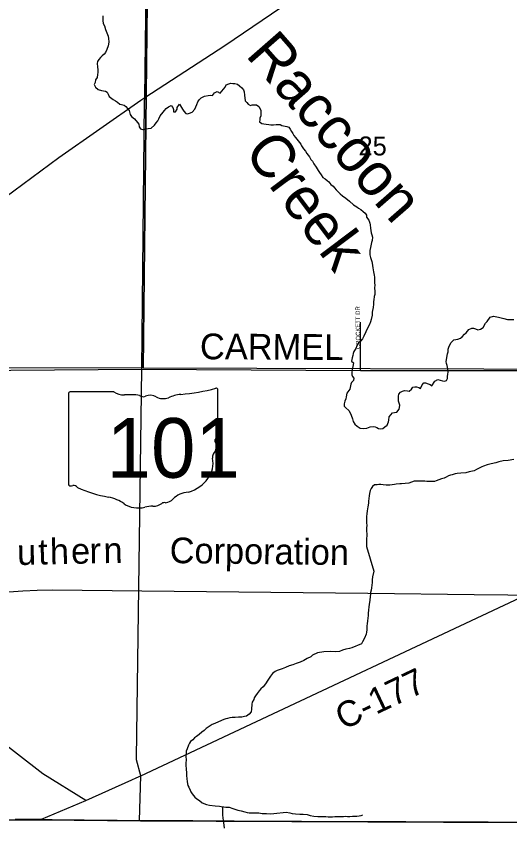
# Model space of a CAD drawing. Extents: x 1588073 to 2013523, y 1090242 to 1357120.
# Drawn here: x 1836325 to 1842074, y 1186262 to 1195862 of the extents above; entities that cross this region are included whole.
import ezdxf

# ---------------------------------------------------------------- set-up
doc = ezdxf.new("R2010")
doc.units = 0
for name, color, linetype in [('GM_X_Adjacent_County', 7, 'Continuous'), ('GM_X_County', 7, 'Continuous'), ('GM_X_County_Road', 7, 'Continuous'), ('GM_X_County_Road_Text', 7, 'Continuous'), ('GM_X_Minor_River', 7, 'Continuous'), ('GM_X_Minor_River_Text', 7, 'Continuous'), ('GM_X_Rail_Line', 7, 'Continuous'), ('GM_X_Rail_Line_Text', 7, 'Continuous'), ('GM_X_Section', 7, 'Continuous'), ('GM_X_Section_Text', 7, 'Continuous'), ('GM_X_State_Location', 7, 'Continuous'), ('GM_X_State_Route', 7, 'Continuous'), ('GM_X_State_Shield', 7, 'Continuous'), ('GM_X_Township', 7, 'Continuous'), ('GM_X_Township_Road', 7, 'Continuous'), ('GM_X_Township_Road_Text', 7, 'Continuous'), ('GM_X_Township_Subdivision', 7, 'Continuous'), ('GM_X_Township_Subdivision_Text', 7, 'Continuous')]:
    doc.layers.add(name, color=color, linetype=linetype)

msp = doc.modelspace()

# ---------------------------------------------------------------- linework, layer by layer
at = {"layer": 'GM_X_Adjacent_County'}
msp.add_lwpolyline([(1808199.1, 1186945.3), (1810941.7, 1186950.1), (1813327.6, 1186913.8), (1815460.3, 1186868.8), (1816004.5, 1186857.3), (1816630.6, 1186847.6), (1817077.3, 1186837.8), (1817700, 1186825.7), (1818179.8, 1186809.7), (1818870.8, 1186791.5), (1819168.2, 1186783.7), (1821834.9, 1186718.2), (1827562, 1186497.2), (1829632.6, 1186472.1), (1832498.6, 1186486.1), (1836614.4, 1186489.9), (1837772, 1186479.8), (1843067.6, 1186456.2), (1845738.5, 1186418.9), (1848392.9, 1186377.7), (1851013.5, 1186348.9), (1853644.9, 1186323.7), (1853689.8, 1186323.9), (1859010.8, 1186261.7)], dxfattribs=at)
at = {"layer": 'GM_X_County'}
msp.add_lwpolyline([(1859010.8, 1186261.7), (1853689.8, 1186323.9), (1853644.9, 1186323.7), (1851013.5, 1186348.9), (1848392.9, 1186377.7), (1845738.5, 1186418.9), (1843067.6, 1186456.2), (1837772, 1186479.8), (1836614.4, 1186489.9), (1832498.6, 1186486.1), (1829632.6, 1186472.1), (1827562, 1186497.2), (1821834.9, 1186718.2), (1819168.2, 1186783.7), (1818870.8, 1186791.5), (1818179.8, 1186809.7), (1817700, 1186825.7), (1817077.3, 1186837.8), (1816630.6, 1186847.6), (1816004.5, 1186857.3), (1815460.3, 1186868.8), (1813327.6, 1186913.8), (1810941.7, 1186950.1), (1808199.1, 1186945.3)], dxfattribs=at)
at = {"layer": 'GM_X_County_Road'}
for points in [[(1837820.2, 1194917.3), (1838756.1, 1195525.3), (1839842.6, 1196266.5), (1841159.7, 1197119.2), (1841235, 1197196.6), (1841341.2, 1197325.8)], [(1827566.6, 1186502.1), (1828247.5, 1187116.7), (1829269.5, 1188099.1), (1830010.1, 1188783.3), (1830616.7, 1189236.9), (1830965.3, 1189474), (1831514.3, 1189880.9), (1831896.4, 1190242.6), (1832278.9, 1190609.3), (1833277.3, 1191375.7), (1833709.7, 1191715.7), (1834312.9, 1192214.1), (1835019.9, 1192813.6), (1835767.4, 1193440.7), (1836820.3, 1194218.5), (1837777, 1194887.1)], [(1837777, 1194887.1), (1837820.2, 1194917.3)], [(1837773.9, 1187004.8), (1843104.9, 1189507.3)], [(1836310.7, 1186499.7), (1836428.8, 1186500.6), (1836500.9, 1186500.4), (1836617.2, 1186498.6)], [(1836617.2, 1186498.6), (1836628.8, 1186498.4), (1836740.3, 1186495.2), (1837114.5, 1186491.7), (1837367.2, 1186488.2), (1837498.5, 1186486.6), (1837760.1, 1186485.5), (1837990.8, 1186484.6), (1838381.4, 1186482.2), (1838863.9, 1186479.5), (1839379.2, 1186477.1), (1839648.4, 1186476.4), (1839976.6, 1186474), (1840153.9, 1186473.9), (1840465.6, 1186472.3), (1840866.1, 1186470.9), (1841335.5, 1186468.7), (1841607.9, 1186467.6), (1841824.5, 1186466.7), (1842586, 1186463.7), (1842776.4, 1186462.8), (1843060.3, 1186461.4)]]:
    msp.add_lwpolyline(points, dxfattribs=at)
at = {"layer": 'GM_X_Minor_River'}
for points in [[(1837333.3, 1195868.5), (1837333.6, 1195816.4), (1837337.8, 1195778.3), (1837350, 1195752.2), (1837362.2, 1195710.2), (1837378.4, 1195670.2), (1837392.7, 1195632.1), (1837396.8, 1195606.1), (1837403, 1195566), (1837399.1, 1195539.9), (1837395.2, 1195519.8), (1837379.4, 1195477.6), (1837363.6, 1195441.4), (1837347.6, 1195421.3), (1837325.7, 1195403.1), (1837305.7, 1195385), (1837285.8, 1195358.8), (1837269.9, 1195336.7), (1837266, 1195312.6), (1837268.2, 1195274.5), (1837272.4, 1195240.4), (1837272.5, 1195208.3), (1837270.6, 1195186.3), (1837264.8, 1195150.1), (1837244.9, 1195121.9), (1837241.1, 1195093.8), (1837231.2, 1195069.7), (1837247.4, 1195035.7), (1837279.5, 1195011.8), (1837317.7, 1194997.9), (1837339.8, 1194994), (1837363.8, 1194992.1), (1837383.9, 1194978.2), (1837396.1, 1194954.2), (1837404.2, 1194930.1), (1837454.5, 1194894.3), (1837480.7, 1194876.4), (1837504.8, 1194862.4), (1837530.9, 1194840.5), (1837551, 1194836.6), (1837579.1, 1194826.7), (1837601.2, 1194810.8), (1837619.4, 1194788.8), (1837637.5, 1194764.8), (1837651.8, 1194718.7), (1837668, 1194696.7), (1837702.2, 1194668.8), (1837736.4, 1194626.9), (1837750.6, 1194606.9), (1837756.8, 1194574.8), (1837772.9, 1194552.8), (1837811, 1194541), (1837835, 1194553.1), (1837861.1, 1194555.2), (1837895.1, 1194557.4), (1837933, 1194595.7), (1837954.9, 1194621.9), (1837972.9, 1194644), (1837984.8, 1194666.2), (1838000.6, 1194702.3), (1838036.5, 1194746.6), (1838050.4, 1194766.8), (1838072.3, 1194788.9), (1838098.3, 1194807.1), (1838128.3, 1194823.3), (1838148.4, 1194801.3), (1838156.6, 1194775.3), (1838156.7, 1194749.2)], [(1838156.7, 1194749.2), (1838178.8, 1194751.3), (1838198.6, 1194781.5), (1838200.5, 1194801.6), (1838224.4, 1194837.8), (1838262.8, 1194779.8), (1838276.9, 1194755.8), (1838299.1, 1194729.8), (1838319.2, 1194725.9), (1838341.2, 1194734.1), (1838375.2, 1194744.2), (1838403.1, 1194782.5), (1838415, 1194808.6), (1838426.8, 1194836.8), (1838440.7, 1194864.9), (1838454.6, 1194891.1), (1838480.6, 1194911.2), (1838516.6, 1194933.5), (1838558.6, 1194941.7), (1838590.7, 1194943.8), (1838610.7, 1194941.9), (1838634.6, 1194970.1), (1838664.6, 1194986.3), (1838698.8, 1194968.4), (1838738.6, 1195014.8), (1838758.5, 1195038.9), (1838770.4, 1195063.1), (1838800.4, 1195075.2), (1838824.4, 1195083.4), (1838848.5, 1195079.5), (1838870.6, 1195079.6), (1838902.7, 1195073.7), (1838924.8, 1195053.8), (1838951, 1195029.8), (1838971.1, 1195005.8), (1838981.3, 1194983.8), (1838983.5, 1194943.7), (1838989.8, 1194877.6), (1839010, 1194857.6), (1839028.1, 1194837.6), (1839054.2, 1194823.7), (1839074.3, 1194829.8), (1839104.3, 1194832), (1839124.4, 1194830.1), (1839150.5, 1194812.1), (1839166.7, 1194786.1), (1839174.8, 1194764.1), (1839175, 1194724), (1839173.1, 1194701.9), (1839163.2, 1194675.8), (1839161.3, 1194655.8), (1839157.4, 1194631.6), (1839187.6, 1194611.7), (1839207.6, 1194609.8), (1839237.7, 1194606), (1839265.8, 1194600.1), (1839291.9, 1194596.2), (1839323.9, 1194598.3), (1839352, 1194600.5), (1839372, 1194602.6), (1839400.1, 1194602.7), (1839420.2, 1194590.8), (1839440.2, 1194586.9), (1839476.4, 1194579), (1839500.5, 1194569.1), (1839514.6, 1194549.1), (1839532.8, 1194519.1), (1839546.9, 1194497.1), (1839559.1, 1194475.1), (1839579.2, 1194451.1), (1839611.5, 1194411.2), (1839639.7, 1194373.2), (1839649.9, 1194353.2), (1839670.1, 1194319.2), (1839696.3, 1194289.2), (1839712.4, 1194265.2), (1839724.6, 1194245.2), (1839742.7, 1194225.3), (1839758.9, 1194195.3), (1839777, 1194173.3), (1839791.2, 1194141.3), (1839819.5, 1194103.3), (1839841.7, 1194065.3), (1839857.9, 1194041.3), (1839876, 1194015.3), (1839896.2, 1193985.3), (1839924.4, 1193967.4), (1839948.5, 1193947.5), (1839968.7, 1193931.5), (1839988.8, 1193903.5), (1840017, 1193881.6), (1840035.2, 1193861.6), (1840051.3, 1193839.6), (1840097.6, 1193793.7), (1840125.8, 1193771.8), (1840164, 1193741.9), (1840208.3, 1193706), (1840254.6, 1193666.1), (1840292.8, 1193642.2), (1840314.9, 1193626.3), (1840339.1, 1193610.3)], [(1840339.1, 1193610.3), (1840369.2, 1193586.4), (1840391.4, 1193568.5), (1840405.5, 1193542.5), (1840407.7, 1193520.4), (1840431.9, 1193486.4), (1840444.1, 1193450.4), (1840448.2, 1193430.4), (1840454.4, 1193392.3), (1840462.7, 1193340.2), (1840468.8, 1193316.1), (1840475, 1193286.1), (1840473.1, 1193250), (1840465.3, 1193225.8), (1840459.4, 1193205.8), (1840451.5, 1193165.6), (1840445.7, 1193133.5), (1840443.8, 1193113.4), (1840443.9, 1193083.3), (1840452.1, 1193051.3), (1840468.4, 1193005.2), (1840472.5, 1192985.2), (1840476.6, 1192959.1), (1840478.8, 1192929.1), (1840489, 1192885), (1840497.2, 1192844.9), (1840499.4, 1192820.8), (1840499.7, 1192754.7), (1840501.9, 1192726.6), (1840500, 1192698.5), (1840502.2, 1192652.4), (1840502.4, 1192618.3), (1840496.5, 1192594.2), (1840490.7, 1192556.1), (1840488.8, 1192536), (1840486.9, 1192507.9), (1840483.1, 1192467.8), (1840477.3, 1192433.6), (1840473.4, 1192413.6), (1840471.5, 1192379.4), (1840461.8, 1192329.3), (1840453.9, 1192301.1), (1840442, 1192271), (1840422.2, 1192234.8), (1840398.4, 1192184.6), (1840376.6, 1192134.3), (1840358.7, 1192100.1), (1840336.8, 1192073.9), (1840314.8, 1192053.8), (1840293, 1192019.6), (1840281.1, 1191987.4), (1840259.2, 1191953.2), (1840251.3, 1191929.1), (1840245.4, 1191907), (1840237.5, 1191880.9), (1840231.7, 1191842.8), (1840253.9, 1191822.8), (1840250, 1191798.7), (1840242.2, 1191758.6), (1840240.3, 1191738.5), (1840234.4, 1191710.4), (1840236.5, 1191682.3), (1840242.7, 1191662.3), (1840258.8, 1191642.3), (1840252.9, 1191616.2), (1840233, 1191592.1), (1840225.1, 1191572), (1840211.3, 1191513.7), (1840175.5, 1191467.4), (1840167.7, 1191425.3), (1840165.8, 1191401.2), (1840151.9, 1191373), (1840144.1, 1191342.9), (1840146.2, 1191316.8), (1840164.3, 1191296.9), (1840198.6, 1191264.9), (1840214.8, 1191236.9), (1840226.9, 1191212.9), (1840241.2, 1191168.9), (1840249.3, 1191136.8), (1840269.5, 1191106.8), (1840295.7, 1191084.9), (1840331.9, 1191061), (1840366, 1191057.1), (1840412.1, 1191059.4), (1840448.1, 1191073.6), (1840484.1, 1191079.8), (1840506.2, 1191073.9), (1840526.3, 1191067.9), (1840546.4, 1191056), (1840572.4, 1191052.1), (1840596.5, 1191056.2), (1840618.4, 1191076.4), (1840646.4, 1191096.6), (1840662.2, 1191134.8), (1840666.1, 1191154.9), (1840669.9, 1191191), (1840689.8, 1191217.1), (1840707.8, 1191237.3), (1840733.8, 1191243.4), (1840759.8, 1191247.6)], [(1840759.8, 1191247.6), (1840787.7, 1191281.8), (1840791.6, 1191301.9), (1840795.5, 1191328), (1840781.3, 1191374), (1840780.9, 1191434.2), (1840784.8, 1191456.3), (1840802.8, 1191480.4), (1840824.7, 1191492.6), (1840850.8, 1191498.7), (1840882.8, 1191496.9), (1840904.9, 1191493), (1840930.8, 1191515.2), (1840946.8, 1191537.3), (1840970.8, 1191543.4), (1840990.8, 1191543.5), (1841014.9, 1191533.6), (1841035, 1191523.7), (1841054.9, 1191565.9), (1841074.8, 1191590.1), (1841094.8, 1191588.1), (1841124.9, 1191578.3), (1841147, 1191570.3), (1841169.2, 1191554.4), (1841202.9, 1191608.7), (1841238.9, 1191629), (1841291.1, 1191613.2), (1841315.2, 1191607.3), (1841337.2, 1191617.4), (1841349.1, 1191639.5), (1841349, 1191661.6), (1841354.9, 1191691.7), (1841356.7, 1191713.8), (1841354.6, 1191751.9), (1841348.3, 1191789.9), (1841340.2, 1191816), (1841336.1, 1191838), (1841338, 1191858.1), (1841347.8, 1191906.3), (1841351.7, 1191926.3), (1841357.6, 1191948.4), (1841359.4, 1191980.5), (1841365.3, 1192006.6), (1841389.1, 1192056.9), (1841425, 1192089.2), (1841473.1, 1192097.4), (1841503.1, 1192111.6), (1841523, 1192125.7), (1841548.9, 1192155.9), (1841568.9, 1192170.1), (1841598.8, 1192210.3), (1841634.8, 1192226.6), (1841654.8, 1192226.6), (1841676.9, 1192216.7), (1841703, 1192206.8), (1841737, 1192213), (1841767, 1192235.2), (1841794.8, 1192285.5), (1841814.7, 1192305.6), (1841848.6, 1192353.9), (1841886.6, 1192368.2), (1841944.8, 1192354.4), (1842009, 1192338.7), (1842051.1, 1192326.8), (1842073.2, 1192328.9), (1842123.3, 1192329.2)], [(1842123.5, 1190694.5), (1842057.4, 1190682.1), (1842001.3, 1190677.9), (1841949.3, 1190667.6), (1841915.3, 1190655.4), (1841861.2, 1190645.1), (1841813.2, 1190630.8), (1841771.1, 1190616.6), (1841751.1, 1190610.5), (1841721.1, 1190594.3), (1841687.2, 1190576.1), (1841661.2, 1190563.9), (1841605.1, 1190551.6), (1841563.1, 1190537.4), (1841507, 1190535.1), (1841464.9, 1190532.9), (1841440.9, 1190526.8), (1841406.9, 1190516.6), (1841386.9, 1190510.4), (1841362.9, 1190502.3), (1841336.9, 1190488.1), (1841310.9, 1190478), (1841280.8, 1190469.8), (1841248.8, 1190457.6), (1841218.8, 1190445.5), (1841198.8, 1190439.3), (1841164.8, 1190439.2), (1841110.6, 1190438.9), (1841084.6, 1190440.8), (1841064.5, 1190442.7), (1841042.5, 1190440.6), (1841016.4, 1190442.5), (1840962.3, 1190440.2), (1840898.3, 1190419.9), (1840816.2, 1190411.4), (1840796.1, 1190409.3), (1840752.1, 1190405.1), (1840732, 1190401), (1840680, 1190396.8), (1840635.9, 1190396.5), (1840601.8, 1190400.4), (1840571.7, 1190402.2), (1840551.7, 1190402.2), (1840531.6, 1190400.1), (1840499.6, 1190399.9), (1840477.6, 1190379.7), (1840459.7, 1190357.6), (1840449.8, 1190331.5), (1840441.9, 1190299.3), (1840438.1, 1190271.2), (1840430.4, 1190207), (1840428.5, 1190184.9), (1840420.7, 1190140.8), (1840414.9, 1190096.6), (1840409.1, 1190060.5), (1840407.2, 1190030.4), (1840407.6, 1189954.2), (1840409.8, 1189924.1), (1840407.9, 1189898), (1840408.1, 1189855.9), (1840410.2, 1189829.8), (1840408.4, 1189803.8), (1840406.5, 1189773.7), (1840404.6, 1189747.6), (1840404.7, 1189727.5), (1840405, 1189679.4)], [(1840405, 1189679.4), (1840490.6, 1189393), (1840476.9, 1189326.7), (1840471.1, 1189290.6), (1840471.2, 1189260.5), (1840463.6, 1189196.3), (1840459.7, 1189170.2), (1840453.8, 1189142.1), (1840451.9, 1189122), (1840448, 1189097.9), (1840444.2, 1189051.8), (1840436.5, 1189003.6), (1840434.6, 1188975.5), (1840430.8, 1188937.4), (1840426.9, 1188903.3), (1840425.1, 1188873.2), (1840417.4, 1188813), (1840413.5, 1188778.8), (1840411.7, 1188752.8), (1840409.8, 1188732.7), (1840409.9, 1188706.6), (1840408, 1188680.5), (1840404.1, 1188658.4), (1840384.3, 1188612.2), (1840360.5, 1188566), (1840348.6, 1188545.9), (1840236.6, 1188497.2), (1840206.6, 1188489), (1840166.5, 1188482.8), (1840126.5, 1188470.6), (1840090.5, 1188456.4), (1840044.4, 1188452.1), (1839982.3, 1188455.9), (1839908.1, 1188451.5), (1839834, 1188441.1), (1839778.1, 1188412.8), (1839756.1, 1188394.6), (1839716.1, 1188372.3), (1839674.2, 1188350.1), (1839632.2, 1188329.8), (1839588.1, 1188315.6), (1839548.1, 1188301.3), (1839506.1, 1188287.1), (1839462.1, 1188266.8), (1839422.1, 1188252.6), (1839388.1, 1188240.4), (1839366.1, 1188232.3), (1839340.1, 1188222.1), (1839312.2, 1188199.9), (1839288.3, 1188167.7), (1839254.4, 1188119.4), (1839228.6, 1188077.2), (1839200.7, 1188042.9), (1839174.8, 1188018.8), (1839154.9, 1187994.6), (1839133, 1187966.4), (1839111.1, 1187936.2), (1839095.1, 1187914.1), (1839091.2, 1187894), (1839073.3, 1187863.8), (1839069.4, 1187841.7), (1839063.7, 1187781.5), (1839059.9, 1187751.4), (1839038, 1187723.2), (1839006, 1187699), (1838982, 1187696.9), (1838954, 1187690.8), (1838915.9, 1187688.6), (1838873.8, 1187686.4), (1838839.8, 1187686.2), (1838811.7, 1187682.1), (1838785.7, 1187673.9), (1838765.7, 1187669.8), (1838741.7, 1187661.7), (1838681.7, 1187633.3), (1838637.7, 1187617), (1838605.7, 1187602.8), (1838571.7, 1187580.6), (1838535.8, 1187556.4), (1838513.8, 1187534.2), (1838487.9, 1187516), (1838453.9, 1187487.8), (1838424, 1187461.6), (1838400, 1187447.4), (1838380.1, 1187423.2), (1838356.1, 1187407.1), (1838344.2, 1187387), (1838332.3, 1187362.9), (1838314.5, 1187320.6), (1838304.6, 1187292.5), (1838302.8, 1187260.4), (1838300.9, 1187230.3), (1838303.1, 1187192.2), (1838301.3, 1187152.1), (1838301.5, 1187120), (1838303.6, 1187089.9), (1838305.9, 1187033.8), (1838308.1, 1187007.7), (1838312.3, 1186969.6), (1838314.4, 1186937.6), (1838318.6, 1186911.5)], [(1838318.6, 1186911.5), (1838322.7, 1186891.4), (1838336.8, 1186871.5), (1838351, 1186837.4), (1838359.1, 1186817.4), (1838373.3, 1186795.4), (1838405.5, 1186755.5), (1838427.7, 1186737.5), (1838459.8, 1186715.6), (1838492, 1186691.7), (1838542.2, 1186671.9), (1838576.4, 1186664), (1838642.5, 1186656.3), (1838690.7, 1186650.5), (1838712.7, 1186646.6), (1838742.8, 1186642.7), (1838766.9, 1186640.9), (1838807, 1186639), (1838849.1, 1186623.2), (1838905.3, 1186605.4), (1838945.5, 1186595.6), (1838987.6, 1186583.8), (1839013.7, 1186575.8), (1839037.8, 1186574), (1839121.9, 1186574.4), (1839152, 1186572.5), (1839188.1, 1186566.7), (1839240.2, 1186564.9), (1839286.4, 1186561.1), (1839324.4, 1186565.3), (1839362.5, 1186569.5), (1839434.6, 1186575.8), (1839470.7, 1186580), (1839512.8, 1186572.2), (1839540.9, 1186564.3), (1839579, 1186560.5), (1839629.1, 1186558.7), (1839669.2, 1186556.9), (1839713.3, 1186553.1), (1839751.4, 1186541.3), (1839791.5, 1186535.4), (1839839.7, 1186531.7), (1839883.8, 1186529.9), (1839931.9, 1186530.1), (1839959.9, 1186528.2), (1839986, 1186526.3), (1840010, 1186526.5), (1840038.1, 1186528.6), (1840090.2, 1186528.8), (1840136.3, 1186531.1), (1840158.3, 1186533.2), (1840186.4, 1186531.3), (1840210.4, 1186531.4), (1840242.5, 1186533.6), (1840272.6, 1186533.7), (1840292.6, 1186535.8), (1840320.6, 1186540), (1840342.7, 1186542.1), (1840364.7, 1186548.2)], [(1838751.8, 1186396.2), (1838738, 1186491.7), (1838734.1, 1186507.8), (1838734.3, 1186521.8), (1838732.4, 1186539.9), (1838730.5, 1186556), (1838732.2, 1186643.7)]]:
    msp.add_lwpolyline(points, dxfattribs=at)
at = {"layer": 'GM_X_Rail_Line'}
msp.add_lwpolyline([(1827345.4, 1186505.8), (1830963.9, 1187651.7), (1831585.2, 1187852.5), (1832478.7, 1188136.3), (1833569.3, 1188479.7), (1833874.7, 1188576.3), (1834102, 1188646.5), (1834440.5, 1188754.8), (1834724.3, 1188845.5), (1834978, 1188921.6), (1835137.9, 1188965.5), (1835317.4, 1189009.4), (1835515.5, 1189052.3), (1835679.4, 1189082.6), (1835881.3, 1189111.8), (1836069.6, 1189135.3), (1836237.3, 1189151.8), (1836401.2, 1189163.5), (1836566.1, 1189170.4), (1836744.6, 1189174.3), (1837788.4, 1189164.5), (1840420.3, 1189135.3), (1841662.1, 1189121.6), (1842445.4, 1189111.8)], dxfattribs=at)
at = {"layer": 'GM_X_Section'}
for points in [[(1832498.9, 1197101.7), (1837861.8, 1197091.9), (1837802.1, 1191759.2), (1832463.2, 1191762.8)], [(1843180.8, 1197072.2), (1843101, 1191743.6), (1837802.1, 1191759.2), (1837861.8, 1197091.9)]]:
    msp.add_lwpolyline(points, close=True, dxfattribs=at)
at = {"layer": 'GM_X_State_Route'}
for points in [[(1837819.6, 1194864.5), (1837820.2, 1194917.3), (1837848.1, 1197117.6)], [(1837724.3, 1187209.5), (1837786.2, 1191749.2), (1837819.6, 1194864.5)], [(1837720.8, 1186980.5), (1837773.9, 1187004.8), (1837724.1, 1187192), (1837724.3, 1187209.5)], [(1836617.2, 1186498.6), (1837133.4, 1186718.3), (1837672.2, 1186958.2), (1837720.8, 1186980.5)]]:
    msp.add_lwpolyline(points, dxfattribs=at)
at = {"layer": 'GM_X_State_Shield'}
for p, q in [((1836932, 1191463.9), (1836932, 1190407.2)), ((1837458.8, 1191482.1), (1836949.2, 1191482.1)), ((1838672.2, 1190955.5), (1838672.2, 1191508.2)), ((1838672.1, 1190955.6), (1838672.2, 1190955.5))]:
    msp.add_line(p, q, dxfattribs=at)
for centre, major_axis, start_param, end_param in [((1838052.3, 1192922.6), (1845.5, 0), 4.814394, 5.042369), ((1838652.9, 1191510.5), (19.4, 0), 6.141152, 7.989035), ((1836952, 1191466.1), (20.2, 0), 1.712693, 3.28349), ((1837580.1, 1191604.7), (195.5, 0), 4.042523, 4.731795), ((1837645, 1190888.9), (702, 0), 1.404758, 1.657858), ((1837804.4, 1191471.6), (56.4, 0), 3.836095, 5.185415), ((1837887.2, 1191349.5), (117.3, 0), 0.950623, 2.079405), ((1838038.5, 1191517), (141.1, 0), 4.081561, 5.145723), ((1838287.7, 1191159.3), (371.3, 0), 1.699011, 2.107814), ((1838651.6, 1190953.4), (20.7, 0), 5.05454, 6.418171), ((1838667.7, 1190914.9), (30, 0), 1.883978, 3.671073), ((1838477, 1190845.1), (180, 0), 5.934695, 6.695948), ((1838741.6, 1190724.2), (130.9, 0), 2.387724, 3.262537), ((1838155.7, 1190653.9), (461.6, 0), 5.101752, 6.440018), ((1836952.1, 1190404.9), (20.3, 0), 3.00124, 4.508301), ((1836955.2, 1190513), (155.2, 0), 4.665946, 4.897461), ((1836987, 1190346.3), (56, 0), 0.519207, 1.627899), ((1837693.6, 1191295.6), (1332.7, 0), 4.195997, 4.488961), ((1838350.3, 1190110.6), (252.8, 0), 1.647645, 2.488434), ((1837296.3, 1189932.6), (417, 0), 0.823519, 1.323587), ((1837747.2, 1190341), (264.6, 0), 4.026481, 4.996735), ((1837919.4, 1190261.9), (141, 0), 4.691044, 5.507374), ((1838047, 1190159.6), (39.7, 0), 1.147584, 2.315152), ((1838030, 1190304.8), (149.1, 0), 4.937069, 5.64225), ((1837900.1, 1189975.7), (217.4, 0), 1.495662, 1.94098)]:
    msp.add_ellipse(centre, major_axis=major_axis, ratio=0.8, start_param=start_param, end_param=end_param, dxfattribs=at)
at = {"layer": 'GM_X_Township'}
msp.add_lwpolyline([(1822453.9, 1217980.2), (1826179.5, 1218042.8), (1826396.2, 1218045.7), (1832767, 1218131.7), (1832903.7, 1218134), (1838096.1, 1218216.5), (1843455.9, 1218284.8), (1843390.3, 1212953.3), (1843337.8, 1209235.5), (1843273.2, 1204127.3), (1843209.4, 1199147.7), (1843132.3, 1191734.3), (1843104.9, 1189507.3), (1843067.6, 1186456.2), (1837772, 1186479.8), (1836614.4, 1186489.9), (1832498.6, 1186486.1), (1829632.6, 1186472.1), (1827562, 1186497.2), (1821834.9, 1186718.2)], dxfattribs=at)
at = {"layer": 'GM_X_Township_Road'}
for points in [[(1833709.7, 1191715.7), (1837786.2, 1191749.2)], [(1837786.2, 1191749.2), (1840336.1, 1191730.9), (1843132.3, 1191734.3)], [(1837133.4, 1186718.3), (1836634.3, 1187027.9), (1836039.5, 1187485.8), (1835198.5, 1188161.9), (1834454.7, 1188752.3), (1833828.3, 1188937.3), (1833514, 1189021.8), (1833147, 1189076.9), (1833040.9, 1189108.4), (1832781.2, 1189375), (1832227.7, 1189920.8), (1832023.3, 1190116.3), (1831896.4, 1190242.6), (1831856.1, 1190274.7), (1831856, 1190274.8)], [(1837760.1, 1186485.5), (1837773.9, 1187004.8)]]:
    msp.add_lwpolyline(points, dxfattribs=at)
at = {"layer": 'GM_X_Township_Subdivision'}
msp.add_lwpolyline([(1840336.1, 1191730.9), (1840335.4, 1192297.8)], dxfattribs=at)

# ---------------------------------------------------------------- texts
at = {"layer": 'GM_X_County_Road_Text'}
msp.add_text('C-177', height=300, rotation=25.33328, dxfattribs=at).set_placement((1840134.2, 1187534.8))
at = {"layer": 'GM_X_Minor_River_Text'}
for s, rotation, p in [('Raccoon', 311.17579, (1838985.8, 1195407.8)), ('Creek', 306.89351, (1838966.2, 1194283.4))]:
    msp.add_text(s, height=500.29, rotation=rotation, dxfattribs=at).set_placement(p)
at = {"layer": 'GM_X_Rail_Line_Text'}
for s, rotation, p in [('Corporation', 359.35928, (1838110.9, 1189486.3)), ('u', 1.3603, (1836335.7, 1189463.1)), ('t', 1.19511, (1836581.8, 1189469)), ('h', 1.17292, (1836718.1, 1189471.8)), ('e', 1.17101, (1836964.4, 1189476.8)), ('r', 1.16974, (1837180, 1189481.3)), ('n', 1.17152, (1837342.8, 1189484.6))]:
    msp.add_text(s, height=299, rotation=rotation, dxfattribs=at).set_placement(p)
at = {"layer": 'GM_X_Section_Text'}
msp.add_text('25', height=221, rotation=0.00001, dxfattribs=at).set_placement((1840313.7, 1194241))
at = {"layer": 'GM_X_State_Location'}
for s in ['s', 'r']:
    msp.add_text(s, height=1, dxfattribs=at).set_placement((1837782.6, 1190865.3))
msp.add_text('101', height=1, rotation=0.00001, dxfattribs=at).set_placement((1837429.6, 1190792.6))
at = {"layer": 'GM_X_State_Shield'}
msp.add_text('101', height=696.1, dxfattribs=at).set_placement((1837376.3, 1190481.8))
at = {"layer": 'GM_X_Township_Road_Text'}
msp.add_text('CARMEL', height=300, rotation=359.67889, dxfattribs=at).set_placement((1838464.2, 1191864))
at = {"layer": 'GM_X_Township_Subdivision_Text'}
msp.add_text('CROCKETT DR', height=50, rotation=90.59649, dxfattribs=at).set_placement((1840332.9, 1191983.4))

doc.saveas('drawing.dxf')
